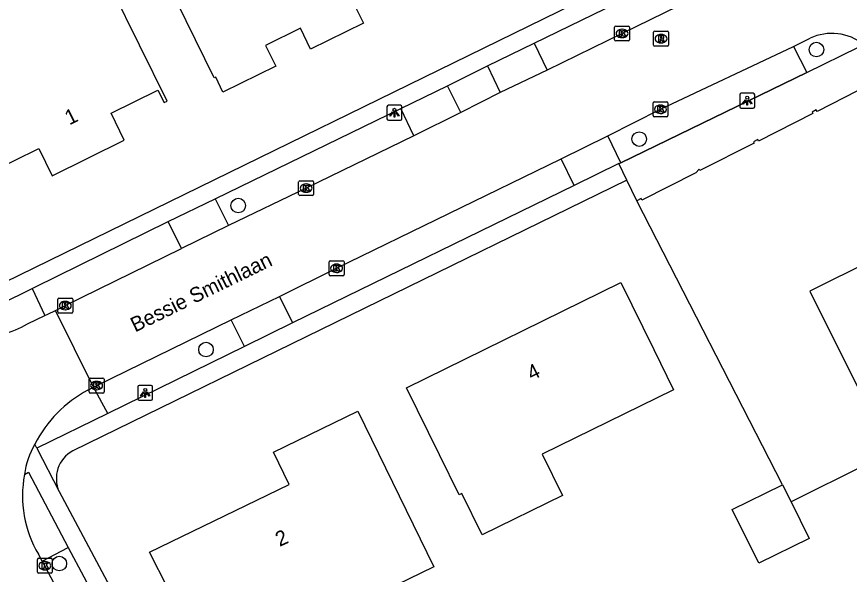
# Model space of a CAD drawing. Extents: x 160457 to 162082, y 388340 to 389736.
# Drawn here: x 160771.3 to 160827.1, y 389122.9 to 389160.3 of the extents above; entities that cross this region are included whole.
import ezdxf

# ---------------------------------------------------------------- set-up
doc = ezdxf.new("R2010")
doc.units = 0
for name, color, linetype in [('IMGEO_Boom', 7, 'Continuous'), ('IMGEO_Kolk', 7, 'Continuous'), ('IMGEO_Lichtpunt', 7, 'Continuous'), ('IMGEO_Muur', 7, 'Continuous'), ('IMGEO_Openbare_ruimte_label', 7, 'Continuous'), ('IMGEO_Pand', 7, 'Continuous'), ('IMGEO_Pand_nummerreeks', 7, 'Continuous'), ('IMGEO_Parkeervlak_open', 7, 'Continuous'), ('IMGEO_Rijbaan_lokaal_gesloten', 7, 'Continuous'), ('IMGEO_Rijbaan_lokaal_open', 7, 'Continuous'), ('IMGEO_Rioolput', 7, 'Continuous'), ('IMGEO_Voetpad_open', 7, 'Continuous')]:
    doc.layers.add(name, color=color, linetype=linetype)

msp = doc.modelspace()

# ---------------------------------------------------------------- linework, layer by layer
at = {"layer": 'IMGEO_Boom'}
for centre in [(160824.884, 389158.053), (160813.002, 389152.052), (160786.126, 389147.591), (160783.967, 389137.93), (160774.132, 389123.577)]:
    msp.add_circle(centre, 0.489, dxfattribs=at)
at = {"layer": 'IMGEO_Kolk'}
for p, q in [((160811.355, 389158.709), (160811.355, 389159.561)), ((160811.43, 389159.635), (160812.282, 389159.635)), ((160811.843, 389159.415), (160811.868, 389159.415)), ((160812.356, 389159.561), (160812.356, 389158.709)), ((160812.282, 389158.635), (160811.43, 389158.635)), ((160811.866, 389158.855), (160811.841, 389158.855)), ((160813.928, 389153.622), (160813.928, 389154.474)), ((160814.003, 389154.548), (160814.855, 389154.548)), ((160814.416, 389154.328), (160814.441, 389154.328)), ((160814.929, 389154.474), (160814.929, 389153.622)), ((160814.439, 389153.768), (160814.414, 389153.768)), ((160814.855, 389153.548), (160814.003, 389153.548)), ((160790.176, 389148.333), (160790.176, 389149.185)), ((160790.251, 389149.259), (160791.103, 389149.259)), ((160791.177, 389149.185), (160791.177, 389148.333)), ((160790.664, 389149.039), (160790.689, 389149.039)), ((160791.103, 389148.259), (160790.251, 389148.259)), ((160790.687, 389148.479), (160790.662, 389148.479)), ((160792.214, 389142.956), (160792.214, 389143.808)), ((160792.289, 389143.882), (160793.141, 389143.882)), ((160792.702, 389143.662), (160792.727, 389143.662)), ((160793.215, 389143.808), (160793.215, 389142.956)), ((160792.725, 389143.102), (160792.7, 389143.102)), ((160793.141, 389142.882), (160792.289, 389142.882)), ((160774.109, 389141.38), (160774.961, 389141.38)), ((160774.034, 389140.454), (160774.034, 389141.306)), ((160774.522, 389141.16), (160774.547, 389141.16)), ((160775.035, 389141.306), (160775.035, 389140.454)), ((160774.961, 389140.38), (160774.109, 389140.38)), ((160774.545, 389140.6), (160774.52, 389140.6)), ((160776.129, 389135.089), (160776.129, 389135.941)), ((160776.204, 389136.015), (160777.056, 389136.015)), ((160776.617, 389135.795), (160776.642, 389135.795)), ((160777.13, 389135.941), (160777.13, 389135.089)), ((160776.64, 389135.235), (160776.615, 389135.235)), ((160777.056, 389135.015), (160776.204, 389135.015)), ((160772.66, 389123.006), (160772.66, 389123.858)), ((160772.735, 389123.932), (160773.587, 389123.932)), ((160773.148, 389123.712), (160773.173, 389123.712)), ((160773.661, 389123.858), (160773.661, 389123.006)), ((160773.587, 389122.932), (160772.735, 389122.932)), ((160773.171, 389123.152), (160773.146, 389123.152))]:
    msp.add_line(p, q, dxfattribs=at)
for points in [[(160811.355, 389158.709), (160811.355, 389159.561)], [(160811.43, 389159.635), (160812.282, 389159.635)], [(160811.676, 389159.335), (160811.799, 389159.335), (160811.799, 389159.184), (160811.929, 389159.335), (160812.093, 389159.335), (160811.947, 389159.184), (160812.1, 389158.935), (160811.948, 389158.935), (160811.863, 389159.099), (160811.799, 389159.032), (160811.799, 389158.935), (160811.676, 389158.935), (160811.676, 389159.335)], [(160812.356, 389159.561), (160812.356, 389158.709)], [(160812.282, 389158.635), (160811.43, 389158.635)], [(160813.928, 389153.622), (160813.928, 389154.474)], [(160814.003, 389154.548), (160814.855, 389154.548)], [(160814.249, 389154.248), (160814.372, 389154.248), (160814.372, 389154.097), (160814.502, 389154.248), (160814.666, 389154.248), (160814.52, 389154.097), (160814.673, 389153.848), (160814.521, 389153.848), (160814.436, 389154.012), (160814.372, 389153.945), (160814.372, 389153.848), (160814.249, 389153.848), (160814.249, 389154.248)], [(160814.929, 389154.474), (160814.929, 389153.622)], [(160814.855, 389153.548), (160814.003, 389153.548)], [(160790.176, 389148.333), (160790.176, 389149.185)], [(160790.251, 389149.259), (160791.103, 389149.259)], [(160791.177, 389149.185), (160791.177, 389148.333)], [(160790.497, 389148.959), (160790.62, 389148.959), (160790.62, 389148.808), (160790.75, 389148.959), (160790.914, 389148.959), (160790.768, 389148.808), (160790.921, 389148.559), (160790.769, 389148.559), (160790.684, 389148.723), (160790.62, 389148.656), (160790.62, 389148.559), (160790.497, 389148.559), (160790.497, 389148.959)], [(160791.103, 389148.259), (160790.251, 389148.259)], [(160792.214, 389142.956), (160792.214, 389143.808)], [(160792.289, 389143.882), (160793.141, 389143.882)], [(160792.535, 389143.582), (160792.658, 389143.582), (160792.658, 389143.431), (160792.788, 389143.582), (160792.952, 389143.582), (160792.806, 389143.431), (160792.959, 389143.182), (160792.807, 389143.182), (160792.722, 389143.346), (160792.658, 389143.279), (160792.658, 389143.182), (160792.535, 389143.182), (160792.535, 389143.582)], [(160793.215, 389143.808), (160793.215, 389142.956)], [(160793.141, 389142.882), (160792.289, 389142.882)], [(160774.109, 389141.38), (160774.961, 389141.38)], [(160774.034, 389140.454), (160774.034, 389141.306)], [(160774.355, 389141.08), (160774.478, 389141.08), (160774.478, 389140.929), (160774.608, 389141.08), (160774.772, 389141.08), (160774.626, 389140.929), (160774.779, 389140.68), (160774.627, 389140.68), (160774.542, 389140.844), (160774.478, 389140.777), (160774.478, 389140.68), (160774.355, 389140.68), (160774.355, 389141.08)], [(160775.035, 389141.306), (160775.035, 389140.454)], [(160774.961, 389140.38), (160774.109, 389140.38)], [(160776.129, 389135.089), (160776.129, 389135.941)], [(160776.204, 389136.015), (160777.056, 389136.015)], [(160777.13, 389135.941), (160777.13, 389135.089)], [(160776.45, 389135.715), (160776.573, 389135.715), (160776.573, 389135.564), (160776.703, 389135.715), (160776.867, 389135.715), (160776.721, 389135.564), (160776.874, 389135.315), (160776.722, 389135.315), (160776.637, 389135.479), (160776.573, 389135.412), (160776.573, 389135.315), (160776.45, 389135.315), (160776.45, 389135.715)], [(160777.056, 389135.015), (160776.204, 389135.015)], [(160772.66, 389123.006), (160772.66, 389123.858)], [(160772.735, 389123.932), (160773.587, 389123.932)], [(160772.981, 389123.632), (160773.104, 389123.632), (160773.104, 389123.481), (160773.234, 389123.632), (160773.398, 389123.632), (160773.252, 389123.481), (160773.405, 389123.232), (160773.253, 389123.232), (160773.168, 389123.396), (160773.104, 389123.329), (160773.104, 389123.232), (160772.981, 389123.232), (160772.981, 389123.632)], [(160773.661, 389123.858), (160773.661, 389123.006)], [(160773.587, 389122.932), (160772.735, 389122.932)]]:
    msp.add_lwpolyline(points, dxfattribs=at)
for centre, start, end in [((160811.432, 389159.559), 91.552, 178.448), ((160811.432, 389159.559), 91.552, 178.448), ((160812.28, 389159.559), 1.552, 88.448), ((160812.28, 389159.559), 1.552, 88.448), ((160811.432, 389158.711), 181.552, 268.448), ((160811.432, 389158.711), 181.552, 268.448), ((160812.28, 389158.711), 271.552, 358.448), ((160812.28, 389158.711), 271.552, 358.448), ((160814.005, 389154.472), 91.552, 178.448), ((160814.005, 389154.472), 91.552, 178.448), ((160814.853, 389154.472), 1.552, 88.448), ((160814.853, 389154.472), 1.552, 88.448), ((160814.005, 389153.624), 181.552, 268.448), ((160814.005, 389153.624), 181.552, 268.448), ((160814.853, 389153.624), 271.552, 358.448), ((160814.853, 389153.624), 271.552, 358.448), ((160790.253, 389149.183), 91.552, 178.448), ((160790.253, 389149.183), 91.552, 178.448), ((160791.101, 389149.183), 1.552, 88.448), ((160791.101, 389149.183), 1.552, 88.448), ((160790.253, 389148.335), 181.552, 268.448), ((160790.253, 389148.335), 181.552, 268.448), ((160791.101, 389148.335), 271.552, 358.448), ((160791.101, 389148.335), 271.552, 358.448), ((160792.291, 389143.806), 91.552, 178.448), ((160792.291, 389143.806), 91.552, 178.448), ((160793.139, 389143.806), 1.552, 88.448), ((160793.139, 389143.806), 1.552, 88.448), ((160792.291, 389142.958), 181.552, 268.448), ((160792.291, 389142.958), 181.552, 268.448), ((160793.139, 389142.958), 271.552, 358.448), ((160793.139, 389142.958), 271.552, 358.448), ((160774.111, 389141.304), 91.552, 178.448), ((160774.111, 389141.304), 91.552, 178.448), ((160774.959, 389141.304), 1.552, 88.448), ((160774.959, 389141.304), 1.552, 88.448), ((160774.111, 389140.456), 181.552, 268.448), ((160774.111, 389140.456), 181.552, 268.448), ((160774.959, 389140.456), 271.552, 358.448), ((160774.959, 389140.456), 271.552, 358.448), ((160776.206, 389135.939), 91.552, 178.448), ((160776.206, 389135.939), 91.552, 178.448), ((160777.054, 389135.939), 1.552, 88.448), ((160777.054, 389135.939), 1.552, 88.448), ((160776.206, 389135.091), 181.552, 268.448), ((160776.206, 389135.091), 181.552, 268.448), ((160777.054, 389135.091), 271.552, 358.448), ((160777.054, 389135.091), 271.552, 358.448), ((160772.737, 389123.856), 91.552, 178.448), ((160772.737, 389123.856), 91.552, 178.448), ((160773.585, 389123.856), 1.552, 88.448), ((160773.585, 389123.856), 1.552, 88.448), ((160772.737, 389123.008), 181.552, 268.448), ((160772.737, 389123.008), 181.552, 268.448), ((160773.585, 389123.008), 271.552, 358.448), ((160773.585, 389123.008), 271.552, 358.448)]:
    msp.add_arc(centre, 0.0765, start, end, dxfattribs=at)
for centre, major_axis, ratio, start_param, end_param in [((160811.842, 389159.135), (-0.387, 0.002), 0.722429, 4.712389, 7.853982), ((160811.867, 389159.135), (-0.39, 0.002), 0.717154, 1.570796, 4.712389), ((160814.415, 389154.048), (-0.387, 0.002), 0.722429, 4.712389, 7.853982), ((160814.44, 389154.048), (-0.39, 0.002), 0.717154, 1.570796, 4.712389), ((160790.663, 389148.759), (-0.387, 0.002), 0.722429, 4.712389, 7.853982), ((160790.688, 389148.759), (-0.39, 0.002), 0.717154, 1.570796, 4.712389), ((160792.701, 389143.382), (-0.387, 0.002), 0.722429, 4.712389, 7.853982), ((160792.726, 389143.382), (-0.39, 0.002), 0.717154, 1.570796, 4.712389), ((160774.521, 389140.88), (-0.387, 0.002), 0.722429, 4.712389, 7.853982), ((160774.546, 389140.88), (-0.39, 0.002), 0.717154, 1.570796, 4.712389), ((160776.616, 389135.515), (-0.387, 0.002), 0.722429, 4.712389, 7.853982), ((160776.641, 389135.515), (-0.39, 0.002), 0.717154, 1.570796, 4.712389), ((160773.147, 389123.432), (-0.387, 0.002), 0.722429, 4.712389, 7.853982), ((160773.172, 389123.432), (-0.39, 0.002), 0.717154, 1.570796, 4.712389)]:
    msp.add_ellipse(centre, major_axis=major_axis, ratio=ratio, start_param=start_param, end_param=end_param, dxfattribs=at)
at = {"layer": 'IMGEO_Lichtpunt'}
for p, q in [((160819.747, 389155.029), (160819.747, 389154.222)), ((160819.747, 389155.029), (160819.747, 389154.222)), ((160820.649, 389155.124), (160819.841, 389155.124)), ((160820.649, 389155.124), (160819.841, 389155.124)), ((160820.743, 389154.222), (160820.743, 389155.029)), ((160820.743, 389154.222), (160820.743, 389155.029)), ((160796.094, 389154.22), (160796.094, 389153.413)), ((160796.094, 389154.22), (160796.094, 389153.413)), ((160796.996, 389154.315), (160796.188, 389154.315)), ((160796.996, 389154.315), (160796.188, 389154.315)), ((160797.09, 389153.413), (160797.09, 389154.22)), ((160797.09, 389153.413), (160797.09, 389154.22)), ((160819.841, 389154.128), (160820.649, 389154.128)), ((160819.841, 389154.128), (160820.649, 389154.128)), ((160796.188, 389153.319), (160796.996, 389153.319)), ((160796.188, 389153.319), (160796.996, 389153.319)), ((160779.391, 389135.429), (160779.391, 389134.622)), ((160779.391, 389135.429), (160779.391, 389134.622)), ((160780.293, 389135.524), (160779.485, 389135.524)), ((160780.293, 389135.524), (160779.485, 389135.524)), ((160780.387, 389134.622), (160780.387, 389135.429)), ((160780.387, 389134.622), (160780.387, 389135.429)), ((160779.485, 389134.528), (160780.293, 389134.528)), ((160779.485, 389134.528), (160780.293, 389134.528))]:
    msp.add_line(p, q, dxfattribs=at)
for points in [[(160820.121, 389154.693), (160820.16, 389154.665), (160819.972, 389154.403), (160819.934, 389154.43), (160820.121, 389154.693)], [(160820.223, 389154.645), (160820.27, 389154.645), (160820.27, 389154.323), (160820.223, 389154.323), (160820.223, 389154.645)], [(160820.333, 389154.665), (160820.371, 389154.692), (160820.558, 389154.43), (160820.519, 389154.402), (160820.333, 389154.665)], [(160796.468, 389153.884), (160796.507, 389153.856), (160796.319, 389153.594), (160796.281, 389153.621), (160796.468, 389153.884)], [(160796.57, 389153.836), (160796.617, 389153.836), (160796.617, 389153.514), (160796.57, 389153.514), (160796.57, 389153.836)], [(160796.68, 389153.856), (160796.718, 389153.883), (160796.905, 389153.621), (160796.866, 389153.593), (160796.68, 389153.856)], [(160779.765, 389135.093), (160779.804, 389135.065), (160779.616, 389134.803), (160779.578, 389134.83), (160779.765, 389135.093)], [(160779.867, 389135.045), (160779.914, 389135.045), (160779.914, 389134.723), (160779.867, 389134.723), (160779.867, 389135.045)], [(160779.977, 389135.065), (160780.015, 389135.092), (160780.202, 389134.83), (160780.163, 389134.802), (160779.977, 389135.065)]]:
    msp.add_lwpolyline(points, dxfattribs=at)
for centre in [(160820.246, 389154.827), (160796.593, 389154.018), (160779.89, 389135.227)]:
    msp.add_circle(centre, 0.0994, dxfattribs=at)
for centre, start, end in [((160819.841, 389155.029), 90, 180), ((160819.841, 389155.029), 90, 180), ((160820.649, 389155.029), 0, 90), ((160820.649, 389155.029), 0, 90), ((160796.188, 389154.22), 90, 180), ((160796.188, 389154.22), 90, 180), ((160796.996, 389154.22), 0, 90), ((160796.996, 389154.22), 0, 90), ((160819.841, 389154.222), 180, 270), ((160819.841, 389154.222), 180, 270), ((160820.649, 389154.222), 270, 0), ((160820.649, 389154.222), 270, 360), ((160796.188, 389153.413), 180, 270), ((160796.188, 389153.413), 180, 270), ((160796.996, 389153.413), 270, 0), ((160796.996, 389153.413), 270, 360), ((160779.485, 389135.429), 90, 180), ((160779.485, 389135.429), 90, 180), ((160780.293, 389135.429), 0, 90), ((160780.293, 389135.429), 0, 90), ((160779.485, 389134.622), 180, 270), ((160779.485, 389134.622), 180, 270), ((160780.293, 389134.622), 270, 0), ((160780.293, 389134.622), 270, 360)]:
    msp.add_arc(centre, 0.0946, start, end, dxfattribs=at)
at = {"layer": 'IMGEO_Muur'}
for points in [[(160824.239, 389156.522), (160827.709, 389158.208)], [(160811.775, 389150.468), (160824.239, 389156.522)], [(160811.644, 389150.404), (160811.775, 389150.468)], [(160812.178, 389149.304), (160811.644, 389150.404)], [(160812.853, 389147.914), (160812.178, 389149.304)]]:
    msp.add_lwpolyline(points, dxfattribs=at)
at = {"layer": 'IMGEO_Pand'}
for points in [[(160786.116, 389173.316), (160790.611, 389175.514), (160794.997, 389166.524), (160792.05, 389165.066), (160794.131, 389160.859), (160794.033, 389160.81), (160794.519, 389159.828), (160790.977, 389158.09), (160790.295, 389159.48), (160787.963, 389158.335), (160788.645, 389156.945), (160785.103, 389155.207), (160784.619, 389156.196), (160784.52, 389156.148), (160779.539, 389166.333), (160783.179, 389168.114), (160784.226, 389165.974), (160786.303, 389166.99), (160785.256, 389169.129), (160787.602, 389170.277), (160786.116, 389173.316)], [(160770.913, 389167.34), (160766.093, 389164.973), (160769.46, 389158.12), (160764.579, 389155.723), (160763.713, 389157.379), (160763.53, 389157.283), (160768.461, 389147.223), (160768.653, 389147.312), (160767.854, 389148.996), (160772.758, 389151.408), (160773.654, 389149.585), (160778.486, 389151.968), (160777.597, 389153.778), (160780.741, 389155.321), (160781.171, 389154.495), (160781.352, 389154.589), (160777.644, 389162.14), (160773.277, 389171.033), (160769.911, 389169.38), (160770.913, 389167.34)], [(160828.783, 389155.997), (160828.499, 389155.85), (160828.55, 389155.752), (160824.921, 389153.904), (160824.873, 389154.007), (160824.586, 389153.856), (160824.638, 389153.758), (160820.997, 389151.916), (160820.955, 389152.016), (160820.665, 389151.867), (160820.715, 389151.769), (160817.072, 389149.951), (160817.012, 389150.043), (160816.798, 389149.792), (160813.186, 389147.96), (160813.135, 389148.058), (160812.853, 389147.914)], [(160828.783, 389155.997), (160828.93, 389155.702), (160828.832, 389155.653), (160830.43, 389152.524), (160830.666, 389152.288), (160830.568, 389152.237), (160832.115, 389149.446), (160831.352, 389149.024), (160832.842, 389146.023), (160824.45, 389141.857), (160828.283, 389134.137)], [(160822.604, 389128.849), (160812.853, 389147.914)], [(160813.979, 389137.935), (160815.299, 389135.241), (160806.499, 389130.919), (160807.86, 389128.147), (160802.478, 389125.504), (160801.116, 389128.276), (160800.937, 389128.188), (160799.615, 389130.881), (160797.411, 389135.369), (160811.778, 389142.424), (160813.979, 389137.935)], [(160783.544, 389115.388), (160781.736, 389119.059), (160782.627, 389119.51), (160780.188, 389124.333), (160789.548, 389128.886), (160788.497, 389131.046), (160794.152, 389133.802), (160799.235, 389123.353), (160792.531, 389120.091), (160792.227, 389120.717), (160785.71, 389117.547), (160786.145, 389116.653), (160783.544, 389115.388)], [(160832.922, 389132.826), (160834.639, 389133.683), (160840.08, 389122.786), (160833.549, 389119.526), (160828.211, 389130.218), (160823.182, 389127.708)], [(160823.182, 389127.708), (160824.388, 389125.249), (160821.015, 389123.594), (160819.245, 389127.2), (160822.604, 389128.849)], [(160822.604, 389128.849), (160823.182, 389127.708)]]:
    msp.add_lwpolyline(points, dxfattribs=at)
at = {"layer": 'IMGEO_Parkeervlak_open'}
for points in [[(160823.347, 389158.272), (160824.239, 389156.522)], [(160772.308, 389142.018), (160773.171, 389140.216)], [(160777.382, 389133.637), (160776.429, 389135.403)], [(160772.992, 389123.739), (160774.717, 389124.657)]]:
    msp.add_lwpolyline(points, dxfattribs=at)
at = {"layer": 'IMGEO_Rijbaan_lokaal_gesloten'}
for points in [[(160771.999, 389139.655), (160773.171, 389140.216)], [(160773.171, 389140.216), (160773.353, 389140.303), (160773.866, 389140.554)], [(160776.429, 389135.403), (160773.866, 389140.554)], [(160776.044, 389135.201), (160776.429, 389135.403)], [(160772.992, 389123.739), (160772.726, 389124.201)], [(160790.483, 389088.905), (160782.612, 389105.119), (160781.716, 389106.909), (160778.907, 389112.531), (160773.162, 389123.432), (160772.992, 389123.739)]]:
    msp.add_lwpolyline(points, dxfattribs=at)
for centre, radius, start, end in [((160768.805, 389145.042), 6.262, 267.5383, 300.6665), ((160779.885, 389127.897), 8.253, 117.739, 153.4615), ((160776.754, 389128.971), 4.991, 148.4292, 173.4435), ((160779.446, 389128.122), 7.78, 169.4935, 210.2652)]:
    msp.add_arc(centre, radius, start, end, dxfattribs=at)
at = {"layer": 'IMGEO_Rijbaan_lokaal_open'}
for points in [[(160820.293, 389163.278), (160811.855, 389159.136), (160806.84, 389156.678)], [(160823.347, 389158.272), (160824.455, 389158.82)], [(160810.909, 389152.275), (160814.429, 389154.048), (160823.347, 389158.272)], [(160806.84, 389156.678), (160803.685, 389155.181)], [(160803.685, 389155.181), (160801.036, 389153.841)], [(160801.036, 389153.841), (160797.906, 389152.273)], [(160797.906, 389152.273), (160790.676, 389148.761), (160785.479, 389146.255)], [(160807.762, 389150.729), (160810.909, 389152.275)], [(160788.897, 389141.484), (160792.715, 389143.381), (160807.762, 389150.729)], [(160785.479, 389146.255), (160782.319, 389144.703)], [(160773.866, 389140.554), (160774.535, 389140.881), (160782.319, 389144.703)], [(160785.653, 389139.925), (160788.897, 389141.484)], [(160776.429, 389135.403), (160776.651, 389135.519), (160785.653, 389139.925)]]:
    msp.add_lwpolyline(points, dxfattribs=at)
msp.add_arc((160825.908, 389155.656), 3.482, 51.9282, 114.6688, dxfattribs=at)
at = {"layer": 'IMGEO_Rioolput'}
for p, q in [((160813.965, 389158.36), (160813.965, 389159.212)), ((160814.04, 389159.286), (160814.892, 389159.286)), ((160814.966, 389159.212), (160814.966, 389158.36)), ((160814.453, 389159.066), (160814.478, 389159.066)), ((160814.892, 389158.286), (160814.04, 389158.286)), ((160814.476, 389158.506), (160814.451, 389158.506))]:
    msp.add_line(p, q, dxfattribs=at)
for points in [[(160813.965, 389158.36), (160813.965, 389159.212)], [(160814.04, 389159.286), (160814.892, 389159.286)], [(160814.966, 389159.212), (160814.966, 389158.36)], [(160814.554, 389158.984), (160814.302, 389158.986), (160814.302, 389158.586)], [(160814.302, 389158.586), (160814.426, 389158.586), (160814.426, 389158.748), (160814.437, 389158.748)], [(160814.48, 389158.905), (160814.426, 389158.905), (160814.426, 389158.824)], [(160814.426, 389158.824), (160814.478, 389158.824)], [(160814.484, 389158.719), (160814.555, 389158.586), (160814.695, 389158.586), (160814.63, 389158.712)], [(160814.892, 389158.286), (160814.04, 389158.286)]]:
    msp.add_lwpolyline(points, dxfattribs=at)
for centre, radius, start, end in [((160814.042, 389159.21), 0.0765, 91.552, 178.448), ((160814.042, 389159.21), 0.0765, 91.552, 178.448), ((160814.89, 389159.21), 0.0765, 1.552, 88.448), ((160814.89, 389159.21), 0.0765, 1.552, 88.448), ((160814.436, 389158.695), 0.0533, 26.0293, 88.6989), ((160814.462, 389159.013), 0.19, 274.7715, 282.9687), ((160814.486, 389158.809), 0.0964, 77.0061, 93.1865), ((160814.5, 389158.866), 0.0378, 276.6634, 79.6772), ((160814.553, 389158.874), 0.109, 350.3612, 89.416), ((160814.551, 389158.874), 0.112, 277.5842, 350.9817), ((160814.535, 389158.659), 0.108, 29.5134, 73.7905), ((160814.042, 389158.362), 0.0765, 181.552, 268.448), ((160814.042, 389158.362), 0.0765, 181.552, 268.448), ((160814.89, 389158.362), 0.0765, 271.552, 358.448), ((160814.89, 389158.362), 0.0765, 271.552, 358.448)]:
    msp.add_arc(centre, radius, start, end, dxfattribs=at)
for centre, major_axis, ratio, start_param, end_param in [((160814.452, 389158.786), (-0.387, 0.002), 0.722429, 4.712389, 7.853982), ((160814.477, 389158.786), (-0.39, 0.002), 0.717154, 1.570796, 4.712389)]:
    msp.add_ellipse(centre, major_axis=major_axis, ratio=ratio, start_param=start_param, end_param=end_param, dxfattribs=at)
at = {"layer": 'IMGEO_Voetpad_open'}
for points in [[(160805.972, 389158.485), (160819.442, 389165.067)], [(160769.455, 389141.97), (160814.641, 389164.078)], [(160802.833, 389156.964), (160805.972, 389158.485)], [(160805.972, 389158.485), (160806.84, 389156.678)], [(160824.239, 389156.522), (160827.709, 389158.208)], [(160800.155, 389155.626), (160802.833, 389156.964)], [(160802.833, 389156.964), (160803.685, 389155.181)], [(160824.239, 389156.522), (160811.775, 389150.468)], [(160797.025, 389154.097), (160800.155, 389155.626)], [(160801.036, 389153.841), (160800.155, 389155.626)], [(160784.584, 389148.044), (160797.025, 389154.097)], [(160797.906, 389152.273), (160797.025, 389154.097)], [(160811.775, 389150.468), (160810.909, 389152.275)], [(160808.644, 389148.94), (160807.762, 389150.729)], [(160811.644, 389150.404), (160808.644, 389148.94)], [(160811.644, 389150.404), (160811.775, 389150.468)], [(160812.178, 389149.304), (160811.644, 389150.404)], [(160812.178, 389149.304), (160775.028, 389131.138)], [(160812.853, 389147.914), (160812.178, 389149.304)], [(160808.644, 389148.94), (160789.766, 389139.723)], [(160781.431, 389146.515), (160784.584, 389148.044)], [(160784.584, 389148.044), (160785.479, 389146.255)], [(160772.308, 389142.018), (160772.495, 389142.109), (160781.431, 389146.515)], [(160782.319, 389144.703), (160781.431, 389146.515)], [(160767.997, 389139.913), (160772.308, 389142.018)], [(160788.897, 389141.484), (160789.766, 389139.723)], [(160786.541, 389138.136), (160785.653, 389139.925)], [(160789.766, 389139.723), (160786.541, 389138.136)], [(160786.541, 389138.136), (160777.382, 389133.637)], [(160777.382, 389133.637), (160772.621, 389131.309)], [(160772.621, 389131.309), (160772.502, 389131.584)], [(160772.621, 389131.309), (160774.118, 389128.401)], [(160771.796, 389129.541), (160772.056, 389129.704), (160774.717, 389124.657)], [(160774.118, 389128.401), (160777.162, 389122.713), (160781.595, 389114.43), (160787.858, 389101.695), (160793.406, 389090.351)], [(160774.717, 389124.657), (160779.983, 389114.825), (160782.244, 389110.364), (160784.642, 389105.56), (160792.314, 389089.807)]]:
    msp.add_lwpolyline(points, dxfattribs=at)
msp.add_arc((160776.063, 389129.274), 2.132, 119.0432, 204.1749, dxfattribs=at)

# ---------------------------------------------------------------- texts
at = {"layer": 'IMGEO_Openbare_ruimte_label'}
msp.add_text('Bessie Smithlaan', height=1, rotation=26.0272, dxfattribs=at).set_placement((160779.217, 389139.071))
at = {"layer": 'IMGEO_Pand_nummerreeks'}
for s, rotation, p in [('1', 26.2529, (160774.81, 389152.964)), ('4', 26.1536, (160805.793, 389135.831)), ('2', 24.4616, (160788.897, 389124.691))]:
    msp.add_text(s, height=1, rotation=rotation, dxfattribs=at).set_placement(p)

doc.saveas('drawing.dxf')
